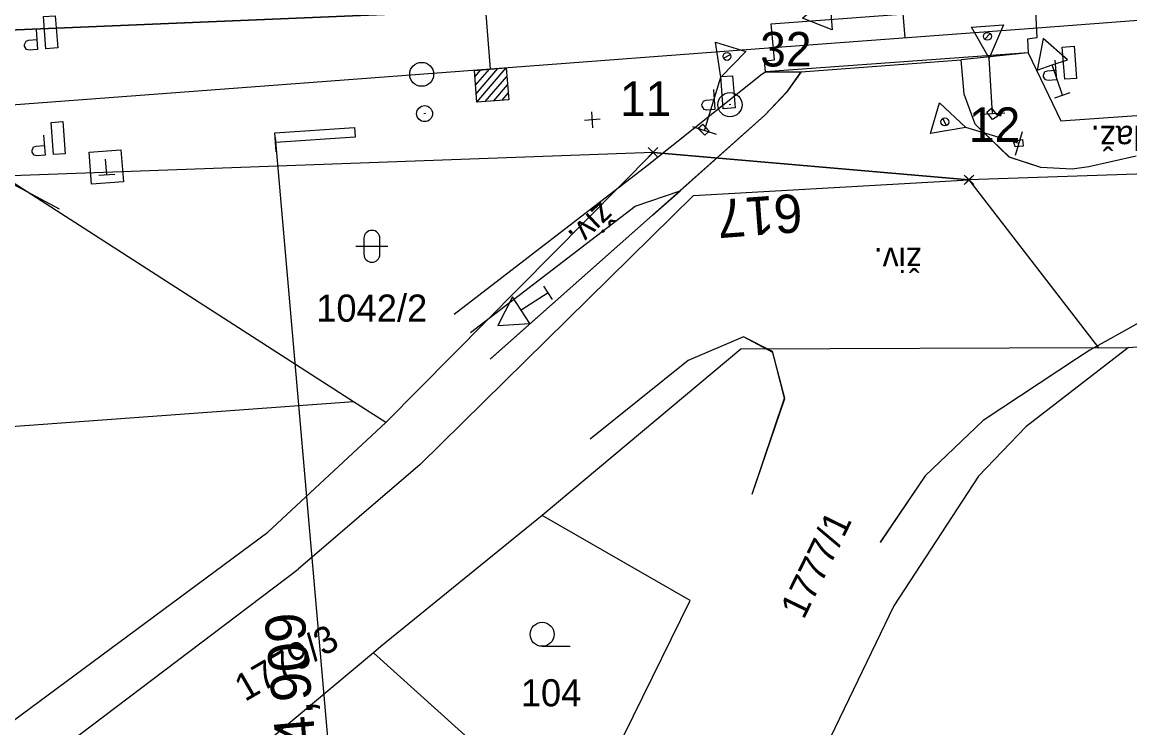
# Model space of a CAD drawing. Extents: x -779302 to -774398, y -1144902 to -1142831.
# Drawn here: x -775136.1 to -775066.8, y -1144493.5 to -1144449.4 of the extents above; entities that cross this region are included whole.
import ezdxf

# ---------------------------------------------------------------- set-up
doc = ezdxf.new("R2010")
doc.units = 0
for name, color, linetype in [('Hranice parcel', 7, 'Continuous'), ('legenda I_5_2 - Vrstva 53', 7, 'Continuous'), ('Parcelní čísla', 7, 'Continuous'), ('SŽDC', 7, 'Continuous'), ('Vnitřní kresba', 7, 'Continuous'), ('zjednodus_g_situ-seda - Vrstva 1', 7, 'Continuous'), ('zjednodus_g_situ-seda - Vrstva 12', 7, 'Continuous'), ('zjednodus_g_situ-seda - Vrstva 17', 7, 'Continuous'), ('zjednodus_g_situ-seda - Vrstva 3', 7, 'Continuous'), ('zjednodus_g_situ-seda - Vrstva 33', 7, 'Continuous'), ('zjednodus_g_situ-seda - Vrstva 4', 7, 'Continuous'), ('zjednodus_g_situ-seda - Vrstva 51', 7, 'Continuous'), ('zjednodus_g_situ-seda - Vrstva 63', 7, 'Continuous'), ('zjednodus_g_situ-seda - Vrstva 7', 7, 'Continuous'), ('zjednodus_g_situ-seda - Vrstva 9', 7, 'Continuous'), ('Značky kultur', 7, 'Continuous')]:
    doc.layers.add(name, color=color, linetype=linetype)

msp = doc.modelspace()

# ---------------------------------------------------------------- linework, layer by layer
at = {"layer": 'Hranice parcel'}
for p, q in [((-775096.64, -1144457.51), (-775137.35, -1144459.01)), ((-775113.36, -1144474.42), (-775096.64, -1144457.51)), ((-775096.64, -1144457.51), (-775076.86, -1144459.23)), ((-775115.39, -1144473.12), (-775137.35, -1144459.01)), ((-775076.86, -1144459.23), (-775068.75, -1144469.74)), ((-775066.86, -1144469.73), (-775031.24, -1144466.92)), ((-775068.75, -1144469.74), (-775066.86, -1144469.73)), ((-775115.39, -1144473.12), (-775176.34, -1144477.6)), ((-775113.36, -1144474.42), (-775115.39, -1144473.12))]:
    msp.add_line(p, q, dxfattribs=at)
for points in [[(-774832.04, -1144435.58), (-774869.06, -1144438.3), (-774919.16, -1144442.27), (-774942.23, -1144444.12), (-775006.07, -1144448.84), (-775047.73, -1144454.47), (-775049.08, -1144458.29), (-775076.86, -1144459.23)], [(-775088.39, -1144447.82), (-775138.01, -1144449.91), (-775170.99, -1144453.66), (-775254.16, -1144459.9)], [(-775066.86, -1144469.73), (-775073.3, -1144474.69), (-775076.25, -1144477.78), (-775081.56, -1144485.89), (-775093.44, -1144510.53), (-775102.62, -1144553.8), (-775111.39, -1144585.09), (-775117.05, -1144604.72), (-775118.64, -1144626.24)], [(-775068.75, -1144469.74), (-775091.13, -1144469.84), (-775103.59, -1144480.25)], [(-775189.95, -1144532.5), (-775120.76, -1144481.29), (-775113.36, -1144474.42)], [(-775103.59, -1144480.25), (-775113.68, -1144488.44), (-775114.15, -1144488.83)], [(-775101.41, -1144500), (-775094.32, -1144485.56), (-775103.59, -1144480.25)], [(-775114.15, -1144488.83), (-775125.61, -1144498.42), (-775132.72, -1144505.09), (-775132.65, -1144505.22)], [(-775101.41, -1144500), (-775107.35, -1144494.96), (-775114.15, -1144488.83)]]:
    msp.add_lwpolyline(points, dxfattribs=at)
at = {"layer": 'legenda I_5_2 - Vrstva 53'}
for points in [[(-775474.88, -1144449.28), (-775426.17, -1144455.72), (-775417.93, -1144456.81), (-775377.95, -1144459.1), (-775351.35, -1144460.68), (-775341.64, -1144460.83), (-775337.71, -1144460.89), (-775301.48, -1144461.27), (-775254.16, -1144459.9), (-775170.99, -1144453.66), (-775138.01, -1144449.91), (-775088.39, -1144447.82), (-775071.04, -1144440.88), (-775069.78, -1144440.38), (-775036.16, -1144437.94), (-775037.63, -1144440.85), (-775032.95, -1144440.83), (-775006.9, -1144440.82), (-775003.31, -1144440.57), (-774957.77, -1144437.47), (-774890.46, -1144432.61)], [(-774919.16, -1144442.27), (-774942.23, -1144444.12), (-775006.07, -1144448.84), (-775047.73, -1144454.47), (-775049.08, -1144458.29), (-775076.86, -1144459.23), (-775096.64, -1144457.51), (-775137.35, -1144459.01), (-775201.24, -1144463.92), (-775204.62, -1144464.16), (-775217.76, -1144465.11), (-775237.91, -1144466.56), (-775289.7, -1144468.96), (-775332.79, -1144469.99)]]:
    msp.add_lwpolyline(points, dxfattribs=at)
at = {"layer": 'SŽDC'}
for p, q in [((-775096.44, -1144457.71), (-775096.94, -1144457.21)), ((-775096.44, -1144457.71), (-775096.94, -1144457.21)), ((-775096.44, -1144457.31), (-775096.94, -1144457.81)), ((-775096.44, -1144457.31), (-775096.94, -1144457.81)), ((-775096.84, -1144457.71), (-775096.34, -1144457.21)), ((-775096.84, -1144457.71), (-775096.34, -1144457.21)), ((-775096.84, -1144457.31), (-775096.34, -1144457.81)), ((-775096.84, -1144457.31), (-775096.34, -1144457.81)), ((-775096.64, -1144457.51), (-775096.64, -1144457.51)), ((-775076.66, -1144459.43), (-775077.16, -1144458.93)), ((-775076.66, -1144459.03), (-775077.16, -1144459.53)), ((-775077.06, -1144459.43), (-775076.56, -1144458.93)), ((-775077.06, -1144459.03), (-775076.56, -1144459.53)), ((-775076.86, -1144459.23), (-775076.86, -1144459.23))]:
    msp.add_line(p, q, dxfattribs=at)
for points in [[(-775474.88, -1144449.28), (-775426.17, -1144455.72), (-775417.93, -1144456.81), (-775377.95, -1144459.1), (-775351.35, -1144460.68), (-775341.64, -1144460.83), (-775337.71, -1144460.89), (-775301.48, -1144461.27), (-775254.16, -1144459.9), (-775170.99, -1144453.66), (-775138.01, -1144449.91), (-775088.39, -1144447.82), (-775071.04, -1144440.88), (-775069.78, -1144440.38), (-775036.16, -1144437.94), (-775037.63, -1144440.85), (-775032.95, -1144440.83), (-775006.9, -1144440.82), (-775003.31, -1144440.57), (-774957.77, -1144437.47), (-774890.46, -1144432.61)], [(-774919.16, -1144442.27), (-774942.23, -1144444.12), (-775006.07, -1144448.84), (-775047.73, -1144454.47), (-775049.08, -1144458.29), (-775076.86, -1144459.23), (-775096.64, -1144457.51), (-775137.35, -1144459.01), (-775201.24, -1144463.92), (-775204.62, -1144464.16), (-775217.76, -1144465.11), (-775237.91, -1144466.56), (-775289.7, -1144468.96), (-775332.79, -1144469.99)]]:
    msp.add_lwpolyline(points, dxfattribs=at)
at = {"layer": 'Vnitřní kresba'}
for p, q in [((-775094.1, -1144460.2), (-775076.86, -1144459.23)), ((-775094.1, -1144460.2), (-775111.21, -1144477.04)), ((-775111.21, -1144477.04), (-775118.85, -1144483.61)), ((-775222.72, -1144562.02), (-775118.85, -1144483.61))]:
    msp.add_line(p, q, dxfattribs=at)
at = {"layer": 'zjednodus_g_situ-seda - Vrstva 1'}
msp.add_lwpolyline([(-774830.163, -1144431.482), (-774850.563, -1144433.022), (-774864.475, -1144434.064), (-774869.912, -1144434.473), (-774871.827, -1144434.617), (-774885.853, -1144435.682), (-774900.88, -1144436.804), (-774924.49, -1144438.587), (-774948.039, -1144440.364), (-774972.389, -1144442.197), (-774996.531, -1144444.018), (-775020.057, -1144445.789), (-775040.384, -1144447.314), (-775053.937, -1144448.326), (-775072.564, -1144449.732), (-775089.145, -1144450.956), (-775106.822, -1144452.299), (-775129.866, -1144454.038), (-775154.332, -1144455.872), (-775163.87, -1144456.589), (-775186.746, -1144458.314), (-775211.372, -1144460.168), (-775237.518, -1144462.13)], dxfattribs=at)
at = {"layer": 'zjednodus_g_situ-seda - Vrstva 12'}
for p, q in [((-775093.817, -1144456.021), (-775093.791, -1144456.006)), ((-775093.523, -1144455.761), (-775093.512, -1144455.753)), ((-775093.118, -1144456.181), (-775093.118, -1144456.181)), ((-775093.395, -1144456.443), (-775093.4, -1144456.441))]:
    msp.add_line(p, q, dxfattribs=at)
for points in [[(-775075.441, -1144454.752), (-775075.058, -1144455.234), (-775075.372, -1144455.452), (-775075.738, -1144454.989), (-775075.441, -1144454.752)], [(-775093.523, -1144455.761), (-775093.817, -1144456.021), (-775093.395, -1144456.443), (-775093.118, -1144456.181), (-775093.523, -1144455.761)], [(-775093.791, -1144456.006), (-775093.4, -1144456.441), (-775093.118, -1144456.181), (-775093.512, -1144455.753), (-775093.791, -1144456.006)], [(-775073.503, -1144456.712), (-775073.454, -1144457.129), (-775073.956, -1144457.169), (-775074.062, -1144456.807), (-775073.503, -1144456.712)]]:
    msp.add_lwpolyline(points, dxfattribs=at)
at = {"layer": 'zjednodus_g_situ-seda - Vrstva 17'}
msp.add_lwpolyline([(-775372.782, -1144469.175), (-775367.686, -1144469.387), (-775349.716, -1144469.585), (-775323.395, -1144469.798), (-775309.65, -1144469.532), (-775280.141, -1144468.534), (-775254.414, -1144467.341), (-775237.676, -1144466.555), (-775210.39, -1144464.613), (-775186.227, -1144462.807), (-775153.253, -1144460.351), (-775137.332, -1144459.161), (-775133.831, -1144461.039)], dxfattribs=at)
at = {"layer": 'zjednodus_g_situ-seda - Vrstva 3'}
for p, q in [((-775107.668, -1144454.369), (-775105.825, -1144452.223)), ((-775107.788, -1144452.783), (-775107.411, -1144452.344)), ((-775107.748, -1144453.311), (-775106.883, -1144452.304)), ((-775107.708, -1144453.841), (-775106.353, -1144452.263)), ((-775107.139, -1144454.329), (-775105.785, -1144452.752)), ((-775106.61, -1144454.289), (-775105.744, -1144453.281)), ((-775106.081, -1144454.248), (-775105.704, -1144453.81))]:
    msp.add_line(p, q, dxfattribs=at)
msp.add_lwpolyline([(-775106.822, -1144452.299), (-775111.631, -1144391.069)], dxfattribs=at)
msp.add_lwpolyline([(-775107.819, -1144452.375), (-775105.825, -1144452.223), (-775105.673, -1144454.217), (-775107.668, -1144454.369)], close=True, dxfattribs=at)
at = {"layer": 'zjednodus_g_situ-seda - Vrstva 33'}
for p, q in [((-775130.84, -1144458.923), (-775130.914, -1144457.925)), ((-775130.341, -1144458.885), (-775131.338, -1144458.96))]:
    msp.add_line(p, q, dxfattribs=at)
for points in [[(-775133.916, -1144450.968), (-775134.659, -1144451.023), (-775134.81, -1144449.014), (-775134.067, -1144448.959)], [(-775070.118, -1144452.878), (-775070.86, -1144452.934), (-775071.012, -1144450.926), (-775070.27, -1144450.87)], [(-775091.5, -1144454.72), (-775092.242, -1144454.777), (-775092.394, -1144452.768), (-775091.652, -1144452.711)], [(-775133.438, -1144457.592), (-775134.181, -1144457.647), (-775134.332, -1144455.638), (-775133.589, -1144455.583)]]:
    msp.add_lwpolyline(points, close=True, dxfattribs=at)
for points in [[(-775135.273, -1144449.816), (-775135.179, -1144451.067), (-775135.699, -1144451.106), (-775135.861, -1144451.065), (-775135.986, -1144450.871), (-775135.994, -1144450.761), (-775135.9, -1144450.545), (-775135.745, -1144450.488), (-775135.225, -1144450.449)], [(-775071.475, -1144451.728), (-775071.381, -1144452.978), (-775071.901, -1144453.017), (-775072.062, -1144452.977), (-775072.188, -1144452.783), (-775072.196, -1144452.673), (-775072.101, -1144452.457), (-775071.947, -1144452.4), (-775071.427, -1144452.361)], [(-775092.857, -1144453.57), (-775092.762, -1144454.821), (-775093.282, -1144454.86), (-775093.444, -1144454.82), (-775093.569, -1144454.626), (-775093.577, -1144454.515), (-775093.483, -1144454.3), (-775093.329, -1144454.243), (-775092.809, -1144454.203)], [(-775134.795, -1144456.44), (-775134.701, -1144457.691), (-775135.221, -1144457.73), (-775135.383, -1144457.689), (-775135.508, -1144457.495), (-775135.516, -1144457.385), (-775135.422, -1144457.169), (-775135.267, -1144457.112), (-775134.747, -1144457.073)], [(-775129.805, -1144459.346), (-775131.799, -1144459.496), (-775131.949, -1144457.502), (-775129.955, -1144457.352), (-775129.805, -1144459.346)]]:
    msp.add_lwpolyline(points, dxfattribs=at)
at = {"layer": 'zjednodus_g_situ-seda - Vrstva 4'}
for p, q in [((-775080.855, -1144450.344), (-775087.301, -1144367.062)), ((-775075.866, -1144450.427), (-775075.538, -1144450.063)), ((-775092.224, -1144451.612), (-775091.788, -1144451.389)), ((-775078.254, -1144455.818), (-775078.484, -1144455.386)), ((-775076.156, -1144455.121), (-775074.602, -1144455.031)), ((-775094.162, -1144455.897), (-775092.678, -1144456.365)), ((-775073.943, -1144457.695), (-775073.495, -1144456.205))]:
    msp.add_line(p, q, dxfattribs=at)
for points in [[(-775084.289, -1144444.394), (-775085.592, -1144447.618), (-775085.429, -1144449.847), (-775087.284, -1144449.104), (-775085.592, -1144447.618)], [(-775072.701, -1144448.236), (-775072.598, -1144450.336), (-775073.188, -1144450.416), (-775073.156, -1144451.284), (-775089.592, -1144452.477), (-775089.657, -1144451.777), (-775089.027, -1144451.727), (-775089.233, -1144449.457), (-775072.701, -1144448.236)], [(-775075.379, -1144455.076), (-775075.589, -1144451.605), (-775076.695, -1144449.662), (-775074.701, -1144449.536), (-775075.589, -1144451.605)], [(-775093.42, -1144456.131), (-775092.383, -1144452.812), (-775092.727, -1144450.603), (-775090.818, -1144451.193), (-775092.383, -1144452.812)], [(-775073.719, -1144456.95), (-775077.052, -1144455.961), (-775079.256, -1144456.336), (-775078.693, -1144454.419), (-775077.052, -1144455.961)]]:
    msp.add_lwpolyline(points, dxfattribs=at)
for centre in [(-775075.701, -1144450.246), (-775092.006, -1144451.502), (-775078.368, -1144455.602)]:
    msp.add_circle(centre, 0.248, dxfattribs=at)
at = {"layer": 'zjednodus_g_situ-seda - Vrstva 51'}
for p, q in [((-775073.156, -1144451.284), (-775077.344, -1144451.714)), ((-775087.365, -1144452.458), (-775077.344, -1144451.714)), ((-775071.475, -1144454.09), (-775070.527, -1144453.77)), ((-775102.942, -1144466.724), (-775103.484, -1144465.884))]:
    msp.add_line(p, q, dxfattribs=at)
for points in [[(-775071.001, -1144453.93), (-775071.642, -1144452.035), (-775070.694, -1144451.715), (-775072.202, -1144450.378), (-775072.589, -1144452.356), (-775071.642, -1144452.035)], [(-775073.156, -1144451.284), (-775071.098, -1144455.544), (-775064.872, -1144455.092), (-775064.737, -1144457.385)], [(-775066.391, -1144457.75), (-775069.344, -1144458.416), (-775070.389, -1144458.562), (-775072.358, -1144458.461), (-775074.332, -1144457.804), (-775076.464, -1144455.753), (-775077.15, -1144453.872), (-775077.344, -1144451.714)], [(-775069.344, -1144458.416), (-775070.395, -1144458.561), (-775072.364, -1144458.46), (-775074.328, -1144457.818), (-775076.465, -1144455.753), (-775077.156, -1144453.873), (-775077.344, -1144451.714)], [(-775109.094, -1144467.632), (-775097, -1144458.327), (-775089.803, -1144452.603), (-775089.592, -1144452.477), (-775087.365, -1144452.458)], [(-775087.365, -1144452.458), (-775088.261, -1144453.73), (-775089.646, -1144455.19), (-775096.665, -1144461.432), (-775106.831, -1144470.455)], [(-775106.795, -1144470.42), (-775096.664, -1144461.432), (-775094.934, -1144459.92), (-775089.658, -1144455.193), (-775088.263, -1144453.731), (-775087.365, -1144452.458)], [(-775108.069, -1144468.782), (-775097.76, -1144460.885), (-775094.934, -1144459.92)], [(-775103.213, -1144466.304), (-775104.893, -1144467.389), (-775105.436, -1144466.549), (-775106.363, -1144468.339), (-775104.35, -1144468.229), (-775104.893, -1144467.389)], [(-775066.217, -1144468.171), (-775069.289, -1144469.885), (-775070.118, -1144470.442), (-775075.959, -1144474.293), (-775079.593, -1144477.753), (-775082.412, -1144481.914)], [(-775090.423, -1144478.904), (-775088.393, -1144472.91), (-775089.158, -1144469.969), (-775090.975, -1144469.06), (-775094.438, -1144470.541), (-775100.576, -1144475.471)], [(-775090.423, -1144478.905), (-775088.398, -1144472.888), (-775089.145, -1144470.041), (-775090.975, -1144469.059), (-775094.438, -1144470.541), (-775100.575, -1144475.47)], [(-775069.289, -1144469.885), (-775070.119, -1144470.441), (-775075.959, -1144474.292), (-775079.594, -1144477.75), (-775082.407, -1144481.927)]]:
    msp.add_lwpolyline(points, dxfattribs=at)
at = {"layer": 'zjednodus_g_situ-seda - Vrstva 63'}
msp.add_line((-775091.773, -1144454.522), (-775091.873, -1144454.53), dxfattribs=at)
msp.add_circle((-775091.823, -1144454.526), 0.756, dxfattribs=at)
at = {"layer": 'zjednodus_g_situ-seda - Vrstva 7'}
for p, q in [((-775100.4, -1144455.978), (-775100.476, -1144454.98)), ((-775110.89, -1144455.082), (-775110.99, -1144455.09)), ((-775099.939, -1144455.441), (-775100.937, -1144455.517))]:
    msp.add_line(p, q, dxfattribs=at)
for centre, radius in [((-775111.125, -1144452.624), 0.75), ((-775110.94, -1144455.086), 0.5)]:
    msp.add_circle(centre, radius, dxfattribs=at)
at = {"layer": 'zjednodus_g_situ-seda - Vrstva 9'}
msp.add_line((-775120.294, -1144456.588), (-775116.496, -1144500.089), dxfattribs=at)
msp.add_lwpolyline([(-775120.233, -1144457.486), (-775120.274, -1144456.887), (-775120.314, -1144456.289), (-775115.326, -1144455.949), (-775115.285, -1144456.548), (-775120.274, -1144456.887)], dxfattribs=at)
at = {"layer": 'Značky kultur'}
for p, q in [((-775114.741, -1144462.891), (-775114.741, -1144463.892)), ((-775113.739, -1144463.892), (-775113.739, -1144462.891)), ((-775115.241, -1144463.391), (-775113.239, -1144463.391)), ((-775103.583, -1144488.43), (-775101.833, -1144488.43))]:
    msp.add_line(p, q, dxfattribs=at)
msp.add_circle((-775103.583, -1144487.68), 0.75, dxfattribs=at)
for centre, start, end in [((-775114.24, -1144462.891), 0, 180), ((-775114.24, -1144463.891), 180, 359.98789)]:
    msp.add_arc(centre, 0.5, start, end, dxfattribs=at)

# ---------------------------------------------------------------- texts
at = {"layer": 'Parcelní čísla'}
for s, p in [('1042/2', (-775117.73, -1144468.11)), ('104', (-775104.92, -1144492.19))]:
    msp.add_text(s, height=1.7, dxfattribs=at).set_placement(p)
for s, rotation, p in [('1777/1', 64, (-775087.204, -1144486.808)), ('1779/3', 30, (-775122.193, -1144491.926))]:
    msp.add_text(s, height=1.7, rotation=rotation, dxfattribs=at).set_placement(p)
at = {"layer": 'SŽDC'}
for s, p in [('32', (-775089.927, -1144452.133)), ('11', (-775098.704, -1144455.233)), ('12', (-775076.86, -1144456.855))]:
    msp.add_text(s, height=2.16, dxfattribs=at).set_placement(p)
at = {"layer": 'zjednodus_g_situ-seda - Vrstva 51'}
for s, rotation, p in [('dlaž.', 180.02336, (-775064.993, -1144455.846)), ('živ.', 223.55865, (-775099.906, -1144460.521)), ('živ.', 180.4127, (-775079.817, -1144463.471))]:
    msp.add_text(s, height=1.5, rotation=rotation, dxfattribs=at).set_placement(p)
at = {"layer": 'zjednodus_g_situ-seda - Vrstva 63'}
msp.add_text('617', height=2.4, rotation=184.34467, dxfattribs=at).set_placement((-775087.379, -1144460.087))
at = {"layer": 'zjednodus_g_situ-seda - Vrstva 9'}
msp.add_text('km 4,909', height=2.5, rotation=94.98948, dxfattribs=at).set_placement((-775117.287, -1144499.922))

doc.saveas('drawing.dxf')
